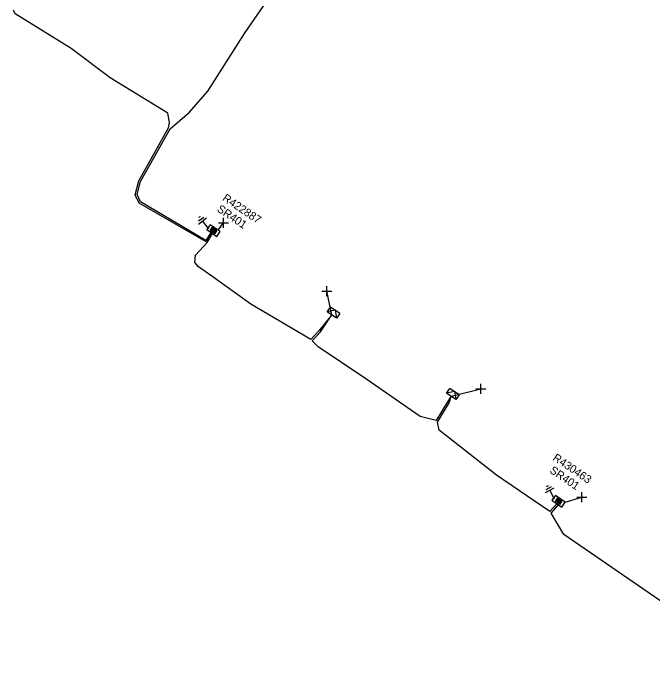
# Model space of a CAD drawing. Extents: x -540466 to -537383, y -1184038 to -1179972.
# Drawn here: x -538975.9 to -538896.1, y -1181471.3 to -1181387.7 of the extents above; entities that cross this region are included whole.
import ezdxf

# ---------------------------------------------------------------- set-up
doc = ezdxf.new("R2010")
doc.units = 0
for name, color, linetype in [('Vrstva 1', 7, 'Continuous'), ('Vrstva 14', 7, 'Continuous'), ('Vrstva 15', 7, 'Continuous'), ('Vrstva 28', 7, 'Continuous'), ('Vrstva 29', 7, 'Continuous'), ('Vrstva 30', 7, 'Continuous'), ('Vrstva 31', 7, 'Continuous'), ('Vrstva 34', 7, 'Continuous'), ('Vrstva 5', 7, 'Continuous'), ('Vrstva 59', 7, 'Continuous'), ('Vrstva 8', 7, 'Continuous'), ('Vrstva 9', 7, 'Continuous')]:
    doc.layers.add(name, color=color, linetype=linetype)

# ---------------------------------------------------------------- blocks, each defined once
blk = doc.blocks.new('NN800')
at = {"layer": 'Vrstva 1'}
for points in [[(-0.442, 0.442), (0.442, -0.442)], [(-0.442, -0.442), (0.442, 0.442)]]:
    blk.add_lwpolyline(points, dxfattribs=at)
blk = doc.blocks.new('NN620')
at = {"layer": 'Vrstva 8'}
for points in [[(0.752, 0.004), (-0.748, 0.004)], [(-0.748, 0.004), (-0.748, -0.746)], [(0.752, -0.746), (0.752, 0.004)], [(-0.748, -0.746), (0.752, -0.746)], [(0.368, -0.18), (-0.376, -0.18)], [(-0.376, -0.18), (-0.376, -0.558)], [(-0.376, -0.558), (0.368, -0.558)], [(0.321, -0.227), (-0.329, -0.227)], [(-0.329, -0.227), (-0.329, -0.51)], [(-0.329, -0.51), (0.321, -0.51)], [(0.274, -0.274), (-0.281, -0.274)], [(-0.281, -0.274), (-0.281, -0.463)], [(-0.281, -0.463), (0.274, -0.463)], [(0.227, -0.321), (-0.234, -0.321)], [(-0.234, -0.321), (-0.234, -0.416)], [(-0.234, -0.416), (0.227, -0.416)], [(-0.193, -0.369), (0.185, -0.369)], [(0.227, -0.416), (0.227, -0.321)], [(0.274, -0.463), (0.274, -0.274)], [(0.321, -0.51), (0.321, -0.227)], [(0.368, -0.558), (0.368, -0.18)]]:
    blk.add_lwpolyline(points, dxfattribs=at)
blk = doc.blocks.new('NN630')
at = {"layer": 'Vrstva 9'}
for points in [[(-0.003, -0.7), (-0.703, 0)], [(-0.703, -0.7), (-0.703, 0), (0.697, 0), (0.697, -0.7)], [(-0.703, -0.7), (0.697, -0.7)], [(-0.003, -0.7), (0.697, 0)]]:
    blk.add_lwpolyline(points, dxfattribs=at)
blk = doc.blocks.new('NN810')
at = {"layer": 'Vrstva 14'}
for points in [[(0.004, -0.64), (0.004, -1.89)], [(0.629, -1.89), (-0.621, -1.89)], [(0.388, -2.2), (-0.399, -2.2)], [(0.004, -2.515), (-0.124, -2.515)], [(0.137, -2.515), (0.004, -2.515)]]:
    blk.add_lwpolyline(points, dxfattribs=at)

msp = doc.modelspace()

# ---------------------------------------------------------------- linework, layer by layer
at = {"layer": 'Vrstva 5'}
for points in [[(-538951.231, -1181415.08), (-538951.862, -1181416.09), (-538960.013, -1181411.242), (-538960.428, -1181410.357), (-538960.013, -1181408.717), (-538956.307, -1181402.167), (-538953.92, -1181400.07), (-538951.63, -1181397.45), (-538946.98, -1181390.11), (-538942.12, -1181383.05), (-538936.81, -1181375.02), (-538929.62, -1181364.45), (-538928.48, -1181363.86), (-538927.02, -1181364.29), (-538923.53, -1181366.701), (-538922.97, -1181367.234), (-538916.864, -1181371.216), (-538917.254, -1181371.767), (-538917.937, -1181371.93), (-538918.021, -1181371.869)], [(-538951.127, -1181415.151), (-538951.82, -1181416.26), (-538960.207, -1181411.418), (-538960.692, -1181410.383), (-538960.247, -1181408.623), (-538956.517, -1181402.027), (-538956.39, -1181401.37), (-538956.63, -1181400.18), (-538963.82, -1181395.78), (-538968.69, -1181392.11), (-538975.65, -1181387.81), (-538975.878, -1181387.323)], [(-538908.069, -1181448.939), (-538908.974, -1181449.928), (-538915.602, -1181445.374), (-538922.76, -1181439.78), (-538922.974, -1181438.758), (-538921.515, -1181436.372), (-538921.25, -1181435.554), (-538921.267, -1181435.518), (-538921.708, -1181436.234), (-538923.138, -1181438.549), (-538925.13, -1181438.06), (-538931.91, -1181433.37), (-538937.87, -1181429.37), (-538938.588, -1181428.626), (-538937.565, -1181427.502), (-538936.147, -1181425.38), (-538936.15, -1181425.367), (-538937.755, -1181427.338), (-538938.79, -1181428.464), (-538946.25, -1181424.02), (-538951.11, -1181420.54), (-538952.79, -1181419.39), (-538953.23, -1181418.85), (-538953.15, -1181417.93), (-538951.718, -1181416.332), (-538951.024, -1181415.221)], [(-538878.337, -1181469.21), (-538879.877, -1181471.276), (-538880.11, -1181471.25), (-538894.24, -1181461.79), (-538894.475, -1181461.029), (-538893.254, -1181459.043), (-538893.263, -1181459.028), (-538894.706, -1181460.915), (-538895.25, -1181461.02), (-538907.2, -1181452.8), (-538908.803, -1181450.113), (-538907.861, -1181449.081)]]:
    msp.add_lwpolyline(points, dxfattribs=at)
at = {"layer": 'Vrstva 59'}
for points in [[(-538950.321, -1181414.808), (-538949.671, -1181413.87)], [(-538936.15, -1181425.367), (-538936.788, -1181422.414)], [(-538921.267, -1181435.518), (-538917.567, -1181434.623)], [(-538907.163, -1181448.8), (-538904.984, -1181448.109)]]:
    msp.add_lwpolyline(points, dxfattribs=at)

# ---------------------------------------------------------------- block references
at = {"layer": 'Vrstva 15'}
for p, rotation in [((-538951.127, -1181415.151), -142.69803611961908), ((-538908.069, -1181448.939), -152.22659712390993)]:
    msp.add_blockref('NN810', p, dxfattribs=dict(at, rotation=rotation))
at = {"layer": 'Vrstva 28'}
for p, rotation in [((-538951.127, -1181415.151), 145.91936669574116), ((-538908.069, -1181448.939), 145.91936665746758)]:
    msp.add_blockref('NN620', p, dxfattribs=dict(at, rotation=rotation))
at = {"layer": 'Vrstva 31'}
for p, rotation in [((-538936.15, -1181425.367), 145.64415554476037), ((-538921.267, -1181435.518), 145.64415561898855)]:
    msp.add_blockref('NN630', p, dxfattribs=dict(at, rotation=rotation))
at = {"layer": 'Vrstva 34'}
for p, rotation in [((-538949.671, -1181413.87), 45), ((-538936.788, -1181422.414), 44.99999995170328), ((-538917.567, -1181434.623), 45), ((-538904.984, -1181448.109), 45)]:
    msp.add_blockref('NN800', p, dxfattribs=dict(at, rotation=rotation))

# ---------------------------------------------------------------- texts
at = {"layer": 'Vrstva 29'}
for s, p in [('R422887', (-538949.887, -1181411.012)), ('R430463', (-538908.684, -1181443.433))]:
    msp.add_text(s, height=1, rotation=325.919, dxfattribs=at).set_placement(p)
at = {"layer": 'Vrstva 30'}
for p in [(-538950.571, -1181412.38), (-538909.075, -1181444.996)]:
    msp.add_text('SR401', height=1, rotation=325.919, dxfattribs=at).set_placement(p)

doc.saveas('drawing.dxf')
